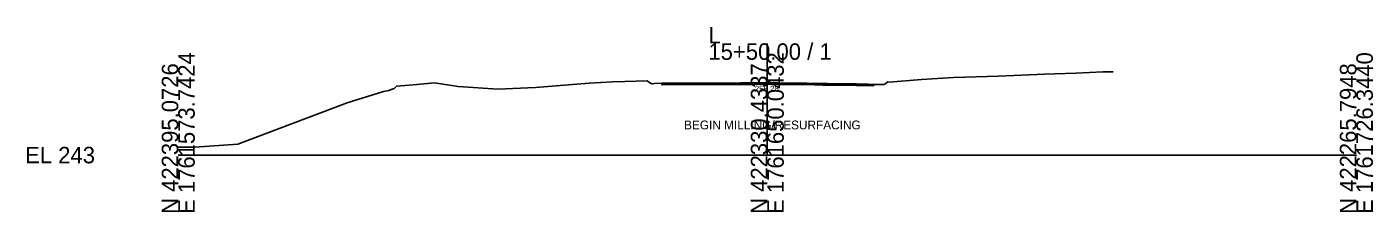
# Model space of a CAD drawing. Extents: x -26 to 3203, y -11010 to 4024.
# Drawn here: x -25.7 to 202.8, y -11009.7 to -10978.2 of the extents above; entities that cross this region are included whole.
import ezdxf

# ---------------------------------------------------------------- set-up
doc = ezdxf.new("R2010")
doc.units = 0
for name, color, linetype in [('Default', 7, 'Continuous'), ('Exist Cross Section Cell', 7, 'Continuous'), ('Exist XS Center Line Elevation Label', 7, 'Continuous'), ('Exist XS Ground Line', 7, 'Continuous'), ('Prop CMT Pvmt Course 1', 7, 'Continuous'), ('Prop XS SE Text', 7, 'Continuous'), ('Scratch_Level_0', 7, 'Continuous')]:
    doc.layers.add(name, color=color, linetype=linetype)

msp = doc.modelspace()

# ---------------------------------------------------------------- linework, layer by layer
at = {"layer": 'Exist Cross Section Cell'}
for p, q in [((100, -11000), (100, -10981.01)), ((0, -11000), (100, -11000)), ((100, -11000), (200, -11000))]:
    msp.add_line(p, q, dxfattribs=at)
at = {"layer": 'Exist XS Ground Line'}
msp.add_lwpolyline([(0, -10998.67), (2.84, -10998.64), (10.14, -10998.14), (28.66, -10991.11), (34.87, -10989.19), (35.74, -10989.02), (35.87, -10988.98), (36.65, -10988.71), (36.69, -10988.61), (37.07, -10988.31), (39.89, -10988.08), (43.52, -10987.74), (47.52, -10988.35), (54.26, -10988.82), (60.63, -10988.53), (69.73, -10987.76), (73.73, -10987.57), (75.84, -10987.48), (79.63, -10987.4), (80.16, -10987.76), (80.35, -10987.88), (80.83, -10987.86), (82.11, -10987.8), (82.21, -10987.79), (82.94, -10987.78), (83.83, -10987.78), (86.24, -10987.78), (86.67, -10987.78), (87.08, -10987.78), (88.53, -10987.77), (90.07, -10987.78), (90.51, -10987.78), (92.6, -10987.76), (93.69, -10987.76), (93.79, -10987.76), (93.84, -10987.76), (94.77, -10987.75), (95.53, -10987.74), (96.86, -10987.73), (97.78, -10987.73), (99.92, -10987.72), (100.47, -10987.72), (100.75, -10987.72), (101.73, -10987.73), (102.74, -10987.75), (103.64, -10987.75), (105.53, -10987.76), (106.16, -10987.76), (106.71, -10987.77), (108.02, -10987.81), (109.42, -10987.84), (110.18, -10987.85), (112.14, -10987.88), (112.49, -10987.89), (113.26, -10987.89), (113.27, -10987.89), (115.13, -10987.9), (116.81, -10987.94), (117.15, -10987.95), (117.93, -10987.98), (117.96, -10987.99), (118, -10987.99), (118.19, -10987.99), (119.81, -10988.01), (119.95, -10987.92), (120.45, -10987.57), (120.69, -10987.58), (126.16, -10987.13), (131.61, -10986.81), (139.26, -10986.61), (147.08, -10986.27), (152.37, -10986.08), (157.04, -10985.86), (158.69, -10985.87)], dxfattribs=at)
msp.add_lwpolyline([(0, -10998.67), (2.84, -10998.64), (10.14, -10998.14), (28.66, -10991.11), (34.87, -10989.19), (35.74, -10989.02), (35.87, -10988.98), (36.65, -10988.71), (36.69, -10988.61), (37.07, -10988.31), (39.89, -10988.08), (43.52, -10987.74), (47.52, -10988.35), (54.26, -10988.82), (60.63, -10988.53), (69.73, -10987.76), (73.73, -10987.57), (75.84, -10987.48), (79.63, -10987.4), (80.16, -10987.76), (80.35, -10987.88), (80.83, -10987.86), (82.11, -10987.8), (82.21, -10987.79), (82.94, -10987.78), (83.83, -10987.78), (86.24, -10987.78), (86.67, -10987.78), (87.08, -10987.78), (88.53, -10987.77), (90.07, -10987.78), (90.51, -10987.78), (92.6, -10987.76), (93.69, -10987.76), (93.79, -10987.76), (93.84, -10987.76), (94.77, -10987.75), (95.53, -10987.74), (96.86, -10987.73), (97.78, -10987.73), (99.92, -10987.72), (100.47, -10987.72), (100.75, -10987.72), (101.73, -10987.73), (102.74, -10987.75), (103.64, -10987.75), (105.53, -10987.76), (106.16, -10987.76), (106.71, -10987.77), (108.02, -10987.81), (109.42, -10987.84), (110.18, -10987.85), (112.14, -10987.88), (112.49, -10987.89), (113.26, -10987.89), (113.27, -10987.89), (115.13, -10987.9), (116.81, -10987.94), (117.15, -10987.95), (117.93, -10987.98), (117.96, -10987.99), (118, -10987.99), (118.19, -10987.99), (119.81, -10988.01), (119.95, -10987.92), (120.45, -10987.57), (120.69, -10987.58), (126.16, -10987.13), (131.61, -10986.81), (139.26, -10986.61), (147.08, -10986.27), (152.37, -10986.08), (157.04, -10985.86), (158.69, -10985.87)], dxfattribs=at)
msp.add_lwpolyline([(0, -10998.67), (2.84, -10998.64), (10.14, -10998.14), (28.66, -10991.11), (34.87, -10989.19), (35.74, -10989.02), (35.87, -10988.98), (36.65, -10988.71), (36.69, -10988.61), (37.07, -10988.31), (39.89, -10988.08), (43.52, -10987.74), (47.52, -10988.35), (54.26, -10988.82), (60.63, -10988.53), (69.73, -10987.76), (73.73, -10987.57), (75.84, -10987.48), (79.63, -10987.4), (80.16, -10987.76), (80.35, -10987.88), (80.83, -10987.86), (82.11, -10987.8), (82.21, -10987.79), (82.94, -10987.78), (83.83, -10987.78), (86.24, -10987.78), (86.67, -10987.78), (87.08, -10987.78), (88.53, -10987.77), (90.07, -10987.78), (90.51, -10987.78), (92.6, -10987.76), (93.69, -10987.76), (93.79, -10987.76), (93.84, -10987.76), (94.77, -10987.75), (95.53, -10987.74), (96.86, -10987.73), (97.78, -10987.73), (99.92, -10987.72), (100.47, -10987.72), (100.75, -10987.72), (101.73, -10987.73), (102.74, -10987.75), (103.64, -10987.75), (105.53, -10987.76), (106.16, -10987.76), (106.71, -10987.77), (108.02, -10987.81), (109.42, -10987.84), (110.18, -10987.85), (112.14, -10987.88), (112.49, -10987.89), (113.26, -10987.89), (113.27, -10987.89), (115.13, -10987.9), (116.81, -10987.94), (117.15, -10987.95), (117.93, -10987.98), (117.96, -10987.99), (118, -10987.99), (118.19, -10987.99), (119.81, -10988.01), (119.95, -10987.92), (120.45, -10987.57), (120.69, -10987.58), (126.16, -10987.13), (131.61, -10986.81), (139.26, -10986.61), (147.08, -10986.27), (152.37, -10986.08), (157.04, -10985.86), (158.69, -10985.87)], dxfattribs=at)
msp.add_lwpolyline([(0, -10998.67), (2.84, -10998.64), (10.14, -10998.14), (28.66, -10991.11), (34.87, -10989.19), (35.74, -10989.02), (35.87, -10988.98), (36.65, -10988.71), (36.69, -10988.61), (37.07, -10988.31), (39.89, -10988.08), (43.52, -10987.74), (47.52, -10988.35), (54.26, -10988.82), (60.63, -10988.53), (69.73, -10987.76), (73.73, -10987.57), (75.84, -10987.48), (79.63, -10987.4), (80.16, -10987.76), (80.35, -10987.88), (80.83, -10987.86), (82.11, -10987.8), (82.21, -10987.79), (82.94, -10987.78), (83.83, -10987.78), (86.24, -10987.78), (86.67, -10987.78), (87.08, -10987.78), (88.53, -10987.77), (90.07, -10987.78), (90.51, -10987.78), (92.6, -10987.76), (93.69, -10987.76), (93.79, -10987.76), (93.84, -10987.76), (94.77, -10987.75), (95.53, -10987.74), (96.86, -10987.73), (97.78, -10987.73), (99.92, -10987.72), (100.47, -10987.72), (100.75, -10987.72), (101.73, -10987.73), (102.74, -10987.75), (103.64, -10987.75), (105.53, -10987.76), (106.16, -10987.76), (106.71, -10987.77), (108.02, -10987.81), (109.42, -10987.84), (110.18, -10987.85), (112.14, -10987.88), (112.49, -10987.89), (113.26, -10987.89), (113.27, -10987.89), (115.13, -10987.9), (116.81, -10987.94), (117.15, -10987.95), (117.93, -10987.98), (117.96, -10987.99), (118, -10987.99), (118.19, -10987.99), (119.81, -10988.01), (119.95, -10987.92), (120.45, -10987.57), (120.69, -10987.58), (126.16, -10987.13), (131.61, -10986.81), (139.26, -10986.61), (147.08, -10986.27), (152.37, -10986.08), (157.04, -10985.86), (158.69, -10985.87)], dxfattribs=at)
msp.add_lwpolyline([(0, -10998.67), (2.84, -10998.64), (10.14, -10998.14), (28.66, -10991.11), (34.87, -10989.19), (35.74, -10989.02), (35.87, -10988.98), (36.65, -10988.71), (36.69, -10988.61), (37.07, -10988.31), (39.89, -10988.08), (43.52, -10987.74), (47.52, -10988.35), (54.26, -10988.82), (60.63, -10988.53), (69.73, -10987.76), (73.73, -10987.57), (75.84, -10987.48), (79.63, -10987.4), (80.16, -10987.76), (80.35, -10987.88), (80.83, -10987.86), (82.11, -10987.8), (82.21, -10987.79), (82.94, -10987.78), (83.83, -10987.78), (86.24, -10987.78), (86.67, -10987.78), (87.08, -10987.78), (88.53, -10987.77), (90.07, -10987.78), (90.51, -10987.78), (92.6, -10987.76), (93.69, -10987.76), (93.79, -10987.76), (93.84, -10987.76), (94.77, -10987.75), (95.53, -10987.74), (96.86, -10987.73), (97.78, -10987.73), (99.92, -10987.72), (100.47, -10987.72), (100.75, -10987.72), (101.73, -10987.73), (102.74, -10987.75), (103.64, -10987.75), (105.53, -10987.76), (106.16, -10987.76), (106.71, -10987.77), (108.02, -10987.81), (109.42, -10987.84), (110.18, -10987.85), (112.14, -10987.88), (112.49, -10987.89), (113.26, -10987.89), (113.27, -10987.89), (115.13, -10987.9), (116.81, -10987.94), (117.15, -10987.95), (117.93, -10987.98), (117.96, -10987.99), (118, -10987.99), (118.19, -10987.99), (119.81, -10988.01), (119.95, -10987.92), (120.45, -10987.57), (120.69, -10987.58), (126.16, -10987.13), (131.61, -10986.81), (139.26, -10986.61), (147.08, -10986.27), (152.37, -10986.08), (157.04, -10985.86), (158.69, -10985.87)], dxfattribs=at)
at = {"layer": 'Prop CMT Pvmt Course 1'}
for points in [[(82.11, -10987.8), (82.21, -10987.79), (82.94, -10987.78), (83.83, -10987.78), (86.24, -10987.78), (86.67, -10987.78), (87.08, -10987.78), (88.53, -10987.77), (90.07, -10987.78), (90.51, -10987.78), (92.6, -10987.76), (93.69, -10987.76), (93.79, -10987.76), (93.84, -10987.76), (94.77, -10987.75), (95.53, -10987.74), (96.86, -10987.73), (97.78, -10987.73), (99.92, -10987.72), (100, -10987.72)], [(82.11, -10988.05), (82.11, -10987.8)], [(100, -10987.72), (100, -10987.97)], [(100, -10987.72), (100.47, -10987.72), (100.75, -10987.72), (101.73, -10987.73), (102.74, -10987.75), (103.64, -10987.75), (105.53, -10987.76), (106.16, -10987.76), (106.71, -10987.77), (108.02, -10987.81), (109.42, -10987.84), (110.18, -10987.85), (112.14, -10987.88), (112.49, -10987.89), (113.26, -10987.89), (113.27, -10987.89), (115.13, -10987.9), (116.81, -10987.94), (117.15, -10987.95), (117.93, -10987.98), (117.96, -10987.99), (118, -10987.99), (118, -10987.99)], [(100, -10987.97), (100, -10987.72)], [(100, -10987.97), (99.92, -10987.97), (97.78, -10987.98), (96.86, -10987.98), (95.53, -10987.99), (94.77, -10988), (93.84, -10988.01), (93.79, -10988.01), (93.69, -10988.01), (92.6, -10988.01), (90.51, -10988.03), (90.07, -10988.03), (88.53, -10988.02), (87.08, -10988.03), (86.67, -10988.03), (86.24, -10988.03), (83.83, -10988.03), (82.94, -10988.03), (82.21, -10988.04), (82.11, -10988.05)], [(118, -10988.24), (118, -10988.24), (117.96, -10988.24), (117.93, -10988.23), (117.15, -10988.2), (116.81, -10988.19), (115.13, -10988.15), (113.27, -10988.14), (113.26, -10988.14), (112.49, -10988.14), (112.14, -10988.13), (110.18, -10988.1), (109.42, -10988.09), (108.02, -10988.06), (106.71, -10988.02), (106.16, -10988.01), (105.53, -10988.01), (103.64, -10988), (102.74, -10988), (101.73, -10987.98), (100.75, -10987.97), (100.47, -10987.97), (100, -10987.97)], [(118, -10987.99), (118, -10988.24)]]:
    msp.add_lwpolyline(points, dxfattribs=at)

# ---------------------------------------------------------------- texts
at = {"layer": 'Default'}
msp.add_text('-', height=0.0001, dxfattribs=at).set_placement((0, -11000))
at = {"layer": 'Exist Cross Section Cell'}
for s, p in [('L', (90, -10981.01)), ('15+50.00 / 1', (90, -10983.81)), ('EL 243', (-26, -11001.4))]:
    msp.add_text(s, height=2.8, dxfattribs=at).set_placement(p)
for s, p in [('E 1761573.7424', (2.8, -11010)), ('E 1761650.0432', (102.8, -11010)), ('E 1761726.3440', (202.8, -11010)), ('N 422395.0726', (0, -11010)), ('N 422330.4337', (100, -11010)), ('N 422265.7948', (200, -11010))]:
    msp.add_text(s, height=2.8, rotation=90, dxfattribs=at).set_placement(p)
at = {"layer": 'Exist XS Center Line Elevation Label'}
msp.add_text('255.28', height=1, dxfattribs=at).set_placement((97.86, -10989.22))
at = {"layer": 'Prop XS SE Text'}
msp.add_text('BEGIN MILLING/RESURFACING', height=1.5, rotation=360, dxfattribs=at).set_placement((85.87, -10995.63))
at = {"layer": 'Scratch_Level_0'}
for s, p in [('Exterior Boundary', (81.95, -10987.81)), ('LT_Res Edge', (82.01, -10987.81)), ('PV1_PGL', (99.95, -10987.73)), ('Exterior Boundary', (117.84, -10988)), ('RT_Res_Edge', (117.9, -10988))]:
    msp.add_text(s, height=0.02, dxfattribs=at).set_placement(p)

doc.saveas('drawing.dxf')
